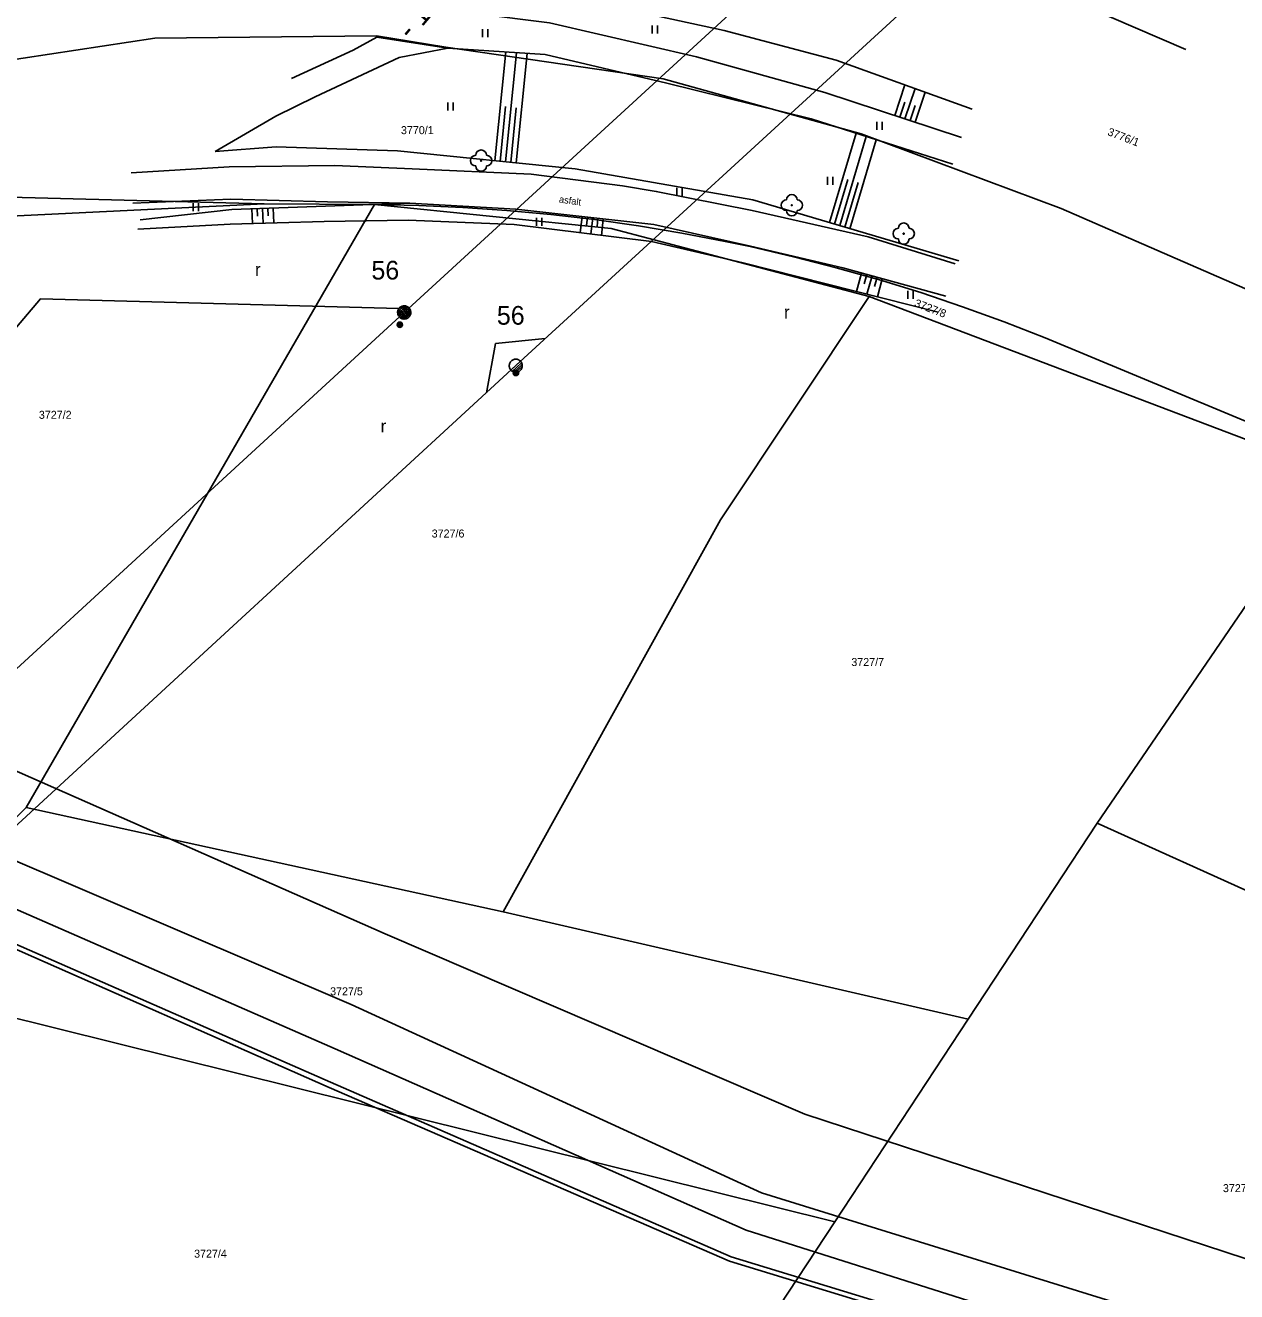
# Model space of a CAD drawing. Extents: x -540150 to -533593, y -1185082 to -1180066.
# Drawn here: x -536381.7 to -536268.2, y -1182995 to -1182876.4 of the extents above; entities that cross this region are included whole.
import ezdxf

# ---------------------------------------------------------------- set-up
doc = ezdxf.new("R2010")
doc.units = 0
for name, color, linetype in [('KN_HRAN_PARCEL', 7, 'Continuous'), ('KN_PARC_Č', 7, 'Continuous'), ('popis demontáže', 7, 'Continuous'), ('Vrstva 1', 7, 'Continuous'), ('Vrstva 11', 7, 'Continuous'), ('Vrstva 13', 7, 'Continuous'), ('Vrstva 14', 7, 'Continuous'), ('Vrstva 15', 7, 'Continuous'), ('Vrstva 18', 7, 'Continuous'), ('Vrstva 2', 7, 'Continuous'), ('Vrstva 22', 7, 'Continuous'), ('Vrstva 23', 7, 'Continuous'), ('Vrstva 25', 7, 'Continuous'), ('Vrstva 36', 7, 'Continuous'), ('Vrstva 40', 7, 'Continuous')]:
    doc.layers.add(name, color=color, linetype=linetype)

# ---------------------------------------------------------------- blocks, each defined once
blk = doc.blocks.new('VN440')
at = {"layer": 'Vrstva 2'}
for points in [[(1.22, 0), (1.21, 0.13), (1.19, 0.25), (1.16, 0.38), (1.11, 0.5), (1.05, 0.61), (0.98, 0.72), (0.9, 0.82), (0.81, 0.91), (0.71, 0.99), (0.6, 1.06), (0.49, 1.12), (0.37, 1.16), (0.25, 1.2), (0.12, 1.22), (-0.01, 1.22), (-0.14, 1.22), (-0.26, 1.2), (-0.39, 1.16), (-0.51, 1.12), (-0.62, 1.06), (-0.73, 0.99), (-0.83, 0.91), (-0.92, 0.82), (-1, 0.72), (-1.07, 0.61), (-1.13, 0.5), (-1.18, 0.38), (-1.21, 0.25), (-1.23, 0.13), (-1.24, 0), (-1.23, -0.13), (-1.21, -0.26), (-1.18, -0.38), (-1.13, -0.5), (-1.07, -0.62), (-1, -0.73), (-0.92, -0.83), (-0.83, -0.92), (-0.73, -1), (-0.62, -1.07), (-0.51, -1.13), (-0.39, -1.17), (-0.26, -1.2), (-0.14, -1.23), (-0.01, -1.23), (0.12, -1.23), (0.25, -1.2), (0.37, -1.17), (0.49, -1.13), (0.6, -1.07), (0.71, -1), (0.81, -0.92), (0.9, -0.83), (0.98, -0.73), (1.05, -0.62), (1.11, -0.5), (1.16, -0.38), (1.19, -0.26), (1.21, -0.13), (1.22, 0)], [(-1.24, 0), (1.22, 0)], [(-1.18, -0.34), (1.1, -0.34)], [(-1.01, -0.63), (0.97, -0.63)], [(-0.74, -0.92), (0.68, -0.92)]]:
    blk.add_lwpolyline(points, dxfattribs=at)
blk = doc.blocks.new('VN860')
at = {"layer": 'Vrstva 15'}
for points in [[(-3.74, 0), (0.01, 2.82)], [(0.01, 2.82), (3.76, 0)]]:
    blk.add_lwpolyline(points, dxfattribs=at)
blk = doc.blocks.new('VN460')
at = {"layer": 'Vrstva 2'}
for points in [[(1.23, 0), (1.22, 0.13), (1.2, 0.26), (1.17, 0.38), (1.12, 0.5), (1.06, 0.61), (0.99, 0.72), (0.91, 0.82), (0.82, 0.91), (0.72, 0.99), (0.61, 1.06), (0.5, 1.12), (0.38, 1.17), (0.26, 1.2), (0.13, 1.22), (0, 1.23), (-0.13, 1.22), (-0.26, 1.2), (-0.38, 1.17), (-0.5, 1.12), (-0.61, 1.06), (-0.72, 0.99), (-0.82, 0.91), (-0.91, 0.82), (-0.99, 0.72), (-1.06, 0.61), (-1.12, 0.5), (-1.17, 0.38), (-1.2, 0.26), (-1.22, 0.13), (-1.23, 0), (-1.22, -0.13), (-1.2, -0.26), (-1.17, -0.38), (-1.12, -0.5), (-1.06, -0.61), (-0.99, -0.72), (-0.91, -0.82), (-0.82, -0.91), (-0.72, -0.99), (-0.61, -1.06), (-0.5, -1.12), (-0.38, -1.17), (-0.26, -1.2), (-0.13, -1.22), (0, -1.23), (0.13, -1.22), (0.26, -1.2), (0.38, -1.17), (0.5, -1.12), (0.61, -1.06), (0.72, -0.99), (0.82, -0.91), (0.91, -0.82), (0.99, -0.72), (1.06, -0.61), (1.12, -0.5), (1.17, -0.38), (1.2, -0.26), (1.22, -0.13), (1.23, 0)], [(0.92, 0), (0.92, 0.1), (0.9, 0.19), (0.88, 0.28), (0.84, 0.37), (0.8, 0.46), (0.75, 0.54), (0.68, 0.62), (0.62, 0.68), (0.54, 0.74), (0.46, 0.8), (0.37, 0.84), (0.28, 0.88), (0.19, 0.9), (0.1, 0.92), (0, 0.92), (-0.1, 0.92), (-0.19, 0.9), (-0.28, 0.88), (-0.37, 0.84), (-0.46, 0.8), (-0.54, 0.74), (-0.62, 0.68), (-0.68, 0.62), (-0.75, 0.54), (-0.8, 0.46), (-0.84, 0.37), (-0.88, 0.28), (-0.9, 0.19), (-0.92, 0.1), (-0.92, 0), (-0.92, -0.1), (-0.9, -0.19), (-0.88, -0.29), (-0.84, -0.38), (-0.8, -0.46), (-0.75, -0.54), (-0.68, -0.62), (-0.62, -0.69), (-0.54, -0.75), (-0.46, -0.8), (-0.37, -0.84), (-0.28, -0.88), (-0.19, -0.9), (-0.1, -0.92), (0, -0.92), (0.1, -0.92), (0.19, -0.9), (0.28, -0.88), (0.37, -0.84), (0.46, -0.8), (0.54, -0.75), (0.62, -0.69), (0.68, -0.62), (0.75, -0.54), (0.8, -0.46), (0.84, -0.38), (0.88, -0.29), (0.9, -0.19), (0.92, -0.1), (0.92, 0)], [(0.61, 0), (0.61, 0.06), (0.6, 0.13), (0.58, 0.19), (0.56, 0.25), (0.53, 0.31), (0.5, 0.36), (0.46, 0.41), (0.41, 0.46), (0.36, 0.5), (0.31, 0.53), (0.25, 0.56), (0.19, 0.58), (0.13, 0.6), (0.06, 0.61), (0, 0.61), (-0.06, 0.61), (-0.13, 0.6), (-0.19, 0.58), (-0.25, 0.56), (-0.31, 0.53), (-0.36, 0.5), (-0.41, 0.46), (-0.46, 0.41), (-0.5, 0.36), (-0.53, 0.31), (-0.56, 0.25), (-0.58, 0.19), (-0.6, 0.13), (-0.61, 0.06), (-0.61, 0), (-0.61, -0.07), (-0.6, -0.13), (-0.58, -0.19), (-0.56, -0.25), (-0.53, -0.31), (-0.5, -0.36), (-0.46, -0.41), (-0.41, -0.46), (-0.36, -0.5), (-0.31, -0.53), (-0.25, -0.56), (-0.19, -0.58), (-0.13, -0.6), (-0.06, -0.61), (0, -0.61), (0.06, -0.61), (0.13, -0.6), (0.19, -0.58), (0.25, -0.56), (0.31, -0.53), (0.36, -0.5), (0.41, -0.46), (0.46, -0.41), (0.5, -0.36), (0.53, -0.31), (0.56, -0.25), (0.58, -0.19), (0.6, -0.13), (0.61, -0.06), (0.61, 0)], [(0.31, 0), (0.31, 0.03), (0.3, 0.06), (0.29, 0.09), (0.28, 0.12), (0.27, 0.15), (0.25, 0.18), (0.23, 0.21), (0.21, 0.23), (0.18, 0.25), (0.15, 0.27), (0.12, 0.28), (0.09, 0.29), (0.06, 0.3), (0.03, 0.31), (0, 0.31), (-0.03, 0.31), (-0.06, 0.3), (-0.09, 0.29), (-0.12, 0.28), (-0.15, 0.27), (-0.18, 0.25), (-0.21, 0.23), (-0.23, 0.21), (-0.25, 0.18), (-0.27, 0.15), (-0.28, 0.12), (-0.29, 0.09), (-0.3, 0.06), (-0.31, 0.03), (-0.31, 0), (-0.31, -0.03), (-0.3, -0.06), (-0.29, -0.1), (-0.28, -0.13), (-0.27, -0.15), (-0.25, -0.18), (-0.23, -0.21), (-0.21, -0.23), (-0.18, -0.25), (-0.15, -0.27), (-0.12, -0.28), (-0.09, -0.29), (-0.06, -0.3), (-0.03, -0.31), (0, -0.31), (0.03, -0.31), (0.06, -0.3), (0.09, -0.29), (0.12, -0.28), (0.15, -0.27), (0.18, -0.25), (0.21, -0.23), (0.23, -0.21), (0.25, -0.18), (0.27, -0.15), (0.28, -0.13), (0.29, -0.1), (0.3, -0.06), (0.31, -0.03), (0.31, 0)]]:
    blk.add_lwpolyline(points, dxfattribs=at)

msp = doc.modelspace()

# ---------------------------------------------------------------- linework, layer by layer
at = {"layer": 'KN_HRAN_PARCEL'}
for p, q in [((-536369.6, -1182877.55), (-536392.8, -1182881.06)), ((-536348.8, -1182877.35), (-536369.6, -1182877.55)), ((-536342.33, -1182878.41), (-536348.8, -1182877.35)), ((-536321.96, -1182881.36), (-536342.33, -1182878.41)), ((-536303.4, -1182886.53), (-536321.96, -1182881.36)), ((-536284.64, -1182893.5), (-536303.4, -1182886.53)), ((-536391.64, -1182892.25), (-536359.34, -1182893.07)), ((-536384.94, -1182894.31), (-536359.34, -1182893.07)), ((-536381.66, -1182949.62), (-536348.99, -1182893.15)), ((-536348.99, -1182893.15), (-536359.34, -1182893.07)), ((-536326.82, -1182895.39), (-536348.99, -1182893.15)), ((-536344.85, -1182893.24), (-536348.99, -1182893.15)), ((-536340.72, -1182893.42), (-536344.85, -1182893.24)), ((-536336.59, -1182893.7), (-536340.72, -1182893.42)), ((-536332.48, -1182894.08), (-536336.59, -1182893.7)), ((-536328.37, -1182894.56), (-536332.48, -1182894.08)), ((-536324.27, -1182895.14), (-536328.37, -1182894.56)), ((-536206.47, -1182927.65), (-536284.64, -1182893.5)), ((-536302.65, -1182901.77), (-536326.82, -1182895.39)), ((-536320.19, -1182895.82), (-536324.27, -1182895.14)), ((-536316.13, -1182896.6), (-536320.19, -1182895.82)), ((-536313.78, -1182897.09), (-536316.13, -1182896.6)), ((-536309.74, -1182898.03), (-536313.78, -1182897.09)), ((-536305.74, -1182899.06), (-536309.74, -1182898.03)), ((-536301.76, -1182900.18), (-536305.74, -1182899.06)), ((-536297.8, -1182901.4), (-536301.76, -1182900.18)), ((-536293.88, -1182902.72), (-536297.8, -1182901.4)), ((-536316.58, -1182922.68), (-536302.65, -1182901.77)), ((-536258.88, -1182918.34), (-536302.65, -1182901.77)), ((-536289.99, -1182904.13), (-536293.88, -1182902.72)), ((-536286.14, -1182905.63), (-536289.99, -1182904.13)), ((-536166.52, -1182955.45), (-536286.14, -1182905.63)), ((-536281.27, -1182951.11), (-536258.88, -1182918.34)), ((-536336.94, -1182959.41), (-536316.58, -1182922.68)), ((-536387.72, -1182955.75), (-536381.66, -1182949.62)), ((-536336.94, -1182959.41), (-536381.66, -1182949.62)), ((-536293.35, -1182969.45), (-536281.27, -1182951.11)), ((-536254.54, -1182963.17), (-536281.27, -1182951.11)), ((-536293.35, -1182969.45), (-536336.94, -1182959.41)), ((-536305.85, -1182988.44), (-536393.24, -1182966.73)), ((-536305.85, -1182988.44), (-536293.35, -1182969.45)), ((-536324.63, -1183016.96), (-536305.85, -1182988.44))]:
    msp.add_line(p, q, dxfattribs=at)
at = {"layer": 'popis demontáže'}
msp.add_lwpolyline([(-536391.61, -1182915.29), (-536380.31, -1182901.98), (-536346.71, -1182902.89)], dxfattribs=at)
at = {"layer": 'Vrstva 1'}
for points in [[(-535333.02, -1181707.83), (-535332.53, -1181735.45), (-535362.49, -1181817.72), (-535394.17, -1181900.49), (-535426.42, -1181985.39), (-535455.77, -1182060.9), (-535484.74, -1182136.41), (-535558.6, -1182202.84), (-535640.84, -1182277.72), (-535712.99, -1182341.23), (-535787.77, -1182409.75), (-535866.42, -1182480.66), (-535946.04, -1182553), (-536025.29, -1182625.41), (-536105.74, -1182698.42), (-536184.99, -1182770.53), (-536271.13, -1182849), (-536335.76, -1182908.24), (-536401.72, -1182968.91), (-536461.29, -1183023.6), (-536493.81, -1183052.39)], [(-536499.26, -1183043.55), (-536478.31, -1183024.87), (-536408.53, -1182960.47), (-536346.22, -1182903.25), (-536276.6, -1182839.44), (-536191.42, -1182762.09), (-536111.8, -1182689.91), (-536032.4, -1182617.8), (-535952.25, -1182544.86), (-535872.16, -1182472.66)]]:
    msp.add_lwpolyline(points, dxfattribs=at)
at = {"layer": 'Vrstva 11'}
for points in [[(-536371.82, -1182890.16), (-536362.61, -1182889.61), (-536352.73, -1182889.5), (-536345.46, -1182889.8), (-536334.32, -1182890.31), (-536325.77, -1182891.38), (-536322.59, -1182891.92), (-536313.6, -1182893.71), (-536302.72, -1182896.18), (-536294.59, -1182898.69)], [(-536371.64, -1182893.02), (-536362.48, -1182892.63), (-536353.41, -1182892.9), (-536345.68, -1182893.03)], [(-536345.68, -1182893.03), (-536335.76, -1182893.58), (-536322.82, -1182895.02), (-536313.75, -1182897.06), (-536305.11, -1182899.07), (-536295.44, -1182901.72)]]:
    msp.add_lwpolyline(points, dxfattribs=at)
at = {"layer": 'Vrstva 14'}
for p, q in [((-536402.53, -1182937.46), (-536348, -1182961.46)), ((-536406.35, -1182944.51), (-536351.18, -1182968.1)), ((-536352.68, -1182972.25), (-536408.04, -1182948.07)), ((-536353.13, -1182975.36), (-536408.81, -1182950.98)), ((-536353.25, -1182975.86), (-536408.76, -1182951.4)), ((-536348, -1182961.46), (-536308.67, -1182978.35)), ((-536351.18, -1182968.1), (-536312.73, -1182985.74)), ((-536314.15, -1182989.22), (-536352.68, -1182972.25)), ((-536315.72, -1182992.14), (-536353.25, -1182975.86)), ((-536315.58, -1182991.72), (-536353.13, -1182975.36)), ((-536308.67, -1182978.35), (-536263.72, -1182993.11)), ((-536312.73, -1182985.74), (-536268.96, -1182999.29)), ((-536271.82, -1183002.65), (-536314.15, -1182989.22)), ((-536273.46, -1183004.58), (-536315.58, -1182991.72)), ((-536273.76, -1183004.94), (-536315.72, -1182992.14))]:
    msp.add_line(p, q, dxfattribs=at)
for points in [[(-536334.43, -1182859.01), (-536317.55, -1182863.11), (-536305.64, -1182866.52), (-536289.37, -1182871.52), (-536272.97, -1182878.61)], [(-536345.24, -1182871.55), (-536331.81, -1182873.42), (-536316.24, -1182876.85), (-536305.73, -1182879.61), (-536292.98, -1182884.2)], [(-536293.97, -1182886.86), (-536306.8, -1182882.64), (-536318.81, -1182879.31), (-536332.61, -1182876.12), (-536345.77, -1182874.46)], [(-536356.79, -1182881.33), (-536351, -1182878.69), (-536348.79, -1182877.45)], [(-536342.13, -1182878.48), (-536348.79, -1182877.45)], [(-536342.13, -1182878.48), (-536346.68, -1182879.38), (-536354.55, -1182883.05), (-536358.24, -1182884.88), (-536363.94, -1182888.17)], [(-536294.8, -1182889.36), (-536308.06, -1182885.11), (-536321.59, -1182881.78), (-536333, -1182879.09), (-536342.13, -1182878.48)], [(-536294.23, -1182898.43), (-536313.55, -1182892.7), (-536330.2, -1182889.8), (-536346.83, -1182888.12), (-536358.22, -1182887.74), (-536363.94, -1182888.17)], [(-536370.97, -1182894.57), (-536362.36, -1182893.6), (-536345.68, -1182893.03)]]:
    msp.add_lwpolyline(points, dxfattribs=at)
at = {"layer": 'Vrstva 15'}
for p, q in [((-536337.72, -1182889.05), (-536336.69, -1182878.85)), ((-536336.73, -1182889.15), (-536335.69, -1182878.92)), ((-536335.73, -1182889.25), (-536334.69, -1182878.98)), ((-536300.23, -1182884.81), (-536299.28, -1182881.94)), ((-536299.28, -1182885.12), (-536298.34, -1182882.27)), ((-536298.33, -1182885.43), (-536297.4, -1182882.61)), ((-536299.75, -1182884.96), (-536299.28, -1182883.55)), ((-536298.8, -1182885.28), (-536298.33, -1182883.86)), ((-536337.22, -1182889.1), (-536336.71, -1182883.97)), ((-536336.23, -1182889.2), (-536335.71, -1182884.07)), ((-536306.36, -1182894.84), (-536303.87, -1182886.46)), ((-536305.4, -1182895.12), (-536302.92, -1182886.76)), ((-536304.44, -1182895.41), (-536301.97, -1182887.07)), ((-536305.88, -1182894.98), (-536304.64, -1182890.81)), ((-536304.92, -1182895.26), (-536303.68, -1182891.09)), ((-536360.49, -1182893.54), (-536360.44, -1182894.93)), ((-536359.99, -1182893.52), (-536359.97, -1182894.22)), ((-536359.49, -1182893.51), (-536359.44, -1182894.9)), ((-536358.99, -1182893.49), (-536358.97, -1182894.19)), ((-536358.49, -1182893.47), (-536358.44, -1182894.87)), ((-536329.55, -1182894.28), (-536329.71, -1182895.79)), ((-536329.05, -1182894.33), (-536329.13, -1182895.1)), ((-536328.55, -1182894.39), (-536328.72, -1182895.91)), ((-536328.06, -1182894.44), (-536328.14, -1182895.21)), ((-536327.56, -1182894.5), (-536327.73, -1182896.03)), ((-536303.34, -1182899.56), (-536303.81, -1182901.3)), ((-536302.86, -1182899.69), (-536303.09, -1182900.56)), ((-536302.37, -1182899.82), (-536302.84, -1182901.54)), ((-536301.89, -1182899.96), (-536302.13, -1182900.81)), ((-536301.41, -1182900.09), (-536301.87, -1182901.79))]:
    msp.add_line(p, q, dxfattribs=at)
at = {"layer": 'Vrstva 22'}
for centre in [(-536339.01, -1182889.03), (-536309.89, -1182893.21), (-536299.4, -1182895.87)]:
    msp.add_circle(centre, 0.05, dxfattribs=at)
for centre, start, end in [((-536339.51, -1182889.03), 90, 270), ((-536339.01, -1182888.53), 0, 180), ((-536338.51, -1182889.03), 270, 90), ((-536339.01, -1182889.53), 180, 0), ((-536309.89, -1182892.71), 0, 180), ((-536310.39, -1182893.21), 90, 270), ((-536309.39, -1182893.21), 270, 90), ((-536309.89, -1182893.71), 180, 0), ((-536299.9, -1182895.87), 90, 270), ((-536299.4, -1182895.37), 0, 180), ((-536298.9, -1182895.87), 270, 90), ((-536299.4, -1182896.37), 180, 0)]:
    msp.add_arc(centre, 0.5, start, end, dxfattribs=at)
at = {"layer": 'Vrstva 23'}
msp.add_lwpolyline([(-536371.17, -1182895.46), (-536362.54, -1182894.98), (-536353.73, -1182894.74), (-536345.83, -1182894.6), (-536335.92, -1182895.01), (-536323.05, -1182896.61), (-536314.44, -1182898.61), (-536296.17, -1182903.22)], dxfattribs=at)
at = {"layer": 'Vrstva 25'}
for centre, radius in [((-536346.63, -1182904.4), 0.25), ((-536346.63, -1182904.4), 0.2), ((-536346.63, -1182904.4), 0.15), ((-536346.63, -1182904.4), 0.1), ((-536346.63, -1182904.4), 0.05), ((-536335.75, -1182908.92), 0.25), ((-536335.75, -1182908.92), 0.2), ((-536335.75, -1182908.92), 0.15), ((-536335.75, -1182908.92), 0.1), ((-536335.75, -1182908.92), 0.05)]:
    msp.add_circle(centre, radius, dxfattribs=at)
at = {"layer": 'Vrstva 36'}
for p, q in [((-536338.87, -1182877.47), (-536338.87, -1182876.72)), ((-536338.37, -1182877.47), (-536338.37, -1182876.72)), ((-536322.98, -1182877.12), (-536322.98, -1182876.37)), ((-536322.48, -1182877.12), (-536322.48, -1182876.37)), ((-536342.14, -1182884.32), (-536342.14, -1182883.57)), ((-536341.64, -1182884.32), (-536341.64, -1182883.57)), ((-536301.91, -1182886.16), (-536301.91, -1182885.41)), ((-536301.41, -1182886.16), (-536301.41, -1182885.41)), ((-536306.53, -1182891.29), (-536306.53, -1182890.54)), ((-536306.03, -1182891.29), (-536306.03, -1182890.54)), ((-536320.67, -1182892.32), (-536320.67, -1182891.57)), ((-536320.17, -1182892.32), (-536320.17, -1182891.57)), ((-536365.99, -1182893.76), (-536365.99, -1182893.01)), ((-536365.49, -1182893.76), (-536365.49, -1182893.01)), ((-536333.81, -1182895.15), (-536333.81, -1182894.4)), ((-536333.31, -1182895.15), (-536333.31, -1182894.4)), ((-536299.02, -1182901.98), (-536299.02, -1182901.23)), ((-536298.52, -1182901.98), (-536298.52, -1182901.23))]:
    msp.add_line(p, q, dxfattribs=at)

# ---------------------------------------------------------------- block references
at = {"layer": 'Vrstva 13', "yscale": 0.5}
for name, p, xscale, rotation in [('VN460', (-536346.22, -1182903.25), 0.5, 42.69776945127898), ('VN440', (-536346.21, -1182903.25), 0.5, 42.39974992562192), ('VN440', (-536335.76, -1182908.24), 0.5000000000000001, 42.312650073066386)]:
    msp.add_blockref(name, p, dxfattribs=dict(at, xscale=xscale, rotation=rotation))
at = {"layer": 'Vrstva 18', "rotation": 42.64404726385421}
msp.add_blockref('VN860', (-536335.76, -1182908.24), dxfattribs=at)

# ---------------------------------------------------------------- texts
at = {"layer": 'KN_PARC_Č'}
for s, p in [('3770/1', (-536346.52, -1182886.55)), ('3727/2', (-536380.46, -1182913.22)), ('3727/6', (-536343.64, -1182924.34)), ('3727/7', (-536304.31, -1182936.38)), ('3727/5', (-536353.16, -1182967.23)), ('3727/9', (-536269.48, -1182985.67)), ('3727/4', (-536365.91, -1182991.81))]:
    msp.add_text(s, height=0.75, dxfattribs=at).set_placement(p)
for s, p in [('3776/1', (-536280.36, -1182886.62)), ('3727/8', (-536298.46, -1182902.67))]:
    msp.add_text(s, height=0.75, rotation=339, dxfattribs=at).set_placement(p)
at = {"layer": 'popis demontáže'}
msp.add_text('- 1x SLOUP BETONOVÝ JB10,5/6', height=2, rotation=49.8881, dxfattribs=at).set_placement((-536345.59, -1182877.8))
at = {"layer": 'Vrstva 14'}
for p in [(-536349.29, -1182900.17), (-536337.53, -1182904.4)]:
    msp.add_text('56', height=1.75, dxfattribs=at).set_placement(p)
at = {"layer": 'Vrstva 36'}
for p in [(-536360.2, -1182899.83), (-536310.62, -1182903.83), (-536348.43, -1182914.5)]:
    msp.add_text('r', height=1.2, dxfattribs=at).set_placement(p)
at = {"layer": 'Vrstva 40'}
msp.add_text('asfalt', height=0.65, rotation=351.9514, dxfattribs=at).set_placement((-536331.74, -1182892.95))

doc.saveas('drawing.dxf')
